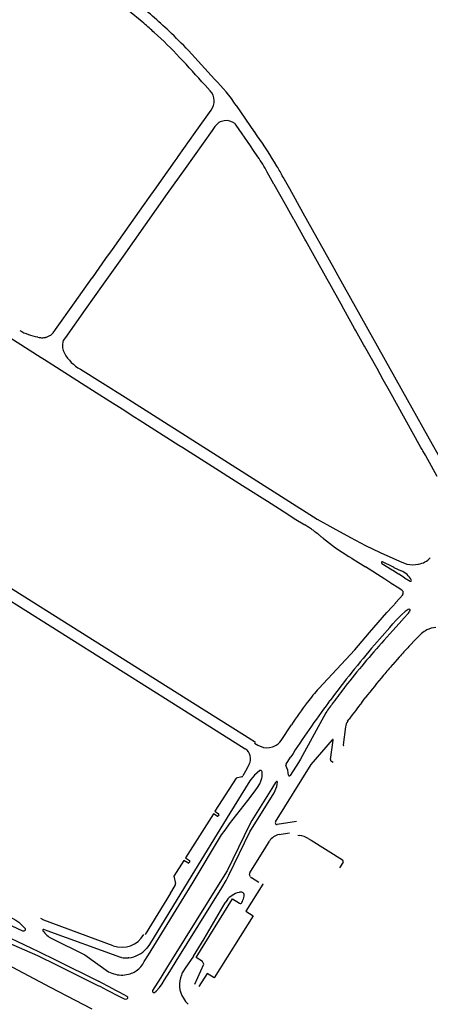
# Model space of a CAD drawing. Extents: x 148869 to 161638, y 453607 to 469810.
# Tile 908 of 1056: x 159118.87 to 159121.2, y 459859.11 to 459864.7. Entities that reach past the tile are written whole.
import ezdxf

# ---------------------------------------------------------------- set-up
doc = ezdxf.new("R2010")
doc.units = 0
doc.layers.add('LKI_V01_KANTRIJWEG', color=252, linetype='CONTINUOUS')

msp = doc.modelspace()

# ---------------------------------------------------------------- linework, layer by layer
at = {"layer": 'LKI_V01_KANTRIJWEG'}
for p, q in [((159119.8228, 459864.5228), (159119.972, 459864.3604)), ((159119.8228, 459864.5228), (159119.972, 459864.3604)), ((159119.9459, 459864.2935), (159119.9178, 459864.3249)), ((159119.9459, 459864.2935), (159119.9178, 459864.3249)), ((159118.9689, 459862.8949), (159118.9671, 459862.8956)), ((159118.9689, 459862.8949), (159118.9671, 459862.8956)), ((159120.9202, 459861.6091), (159120.9785, 459861.5721)), ((159120.9202, 459861.6091), (159120.9785, 459861.5721)), ((159120.9831, 459861.5896), (159120.9252, 459861.6178)), ((159120.9831, 459861.5896), (159120.9252, 459861.6178)), ((159120.9831, 459861.639), (159121.0208, 459861.6223)), ((159120.9831, 459861.639), (159121.0208, 459861.6223)), ((159121.0208, 459861.6223), (159121.0623, 459861.605)), ((159121.0208, 459861.6223), (159121.0623, 459861.605)), ((159121.1246, 459861.6057), (159121.1284, 459861.6047)), ((159121.1246, 459861.6057), (159121.1284, 459861.6047)), ((159120.9374, 459861.5192), (159120.8286, 459861.5891)), ((159120.9374, 459861.5192), (159120.8286, 459861.5891)), ((159120.9831, 459861.5692), (159120.9785, 459861.5721)), ((159120.9831, 459861.5692), (159120.9785, 459861.5721)), ((159120.9896, 459861.5864), (159120.9831, 459861.5896)), ((159120.9896, 459861.5864), (159120.9831, 459861.5896)), ((159120.9896, 459861.5864), (159121.0304, 459861.5669)), ((159120.9896, 459861.5864), (159121.0304, 459861.5669)), ((159121.0078, 459861.4746), (159120.9831, 459861.4902)), ((159121.0078, 459861.4746), (159120.9831, 459861.4902)), ((159121.0501, 459861.5272), (159121.0808, 459861.5083)), ((159121.0501, 459861.5272), (159121.0808, 459861.5083)), ((159118.7931, 459861.4836), (159119.8471, 459860.8195)), ((159118.7931, 459861.4836), (159119.8471, 459860.8195)), ((159121.0339, 459861.4581), (159121.0078, 459861.4746)), ((159121.0339, 459861.4581), (159121.0078, 459861.4746)), ((159118.7615, 459861.4297), (159119.7291, 459860.8195)), ((159118.7615, 459861.4297), (159119.7291, 459860.8195)), ((159120.9831, 459861.3672), (159120.9999, 459861.3859)), ((159120.9831, 459861.3672), (159120.9999, 459861.3859)), ((159120.9654, 459861.2456), (159120.9831, 459861.2654)), ((159120.9654, 459861.2456), (159120.9831, 459861.2654)), ((159120.9831, 459861.2654), (159120.9999, 459861.2843)), ((159120.9831, 459861.2654), (159120.9999, 459861.2843)), ((159121.0188, 459861.2673), (159120.9833, 459861.2279)), ((159121.0188, 459861.2673), (159120.9833, 459861.2279)), ((159120.8787, 459861.1469), (159120.9654, 459861.2456)), ((159120.8787, 459861.1469), (159120.9654, 459861.2456)), ((159120.9831, 459861.2276), (159120.9327, 459861.1718)), ((159120.9831, 459861.2276), (159120.9327, 459861.1718)), ((159121.1152, 459861.1803), (159121.1457, 459861.212)), ((159121.1152, 459861.1803), (159121.1457, 459861.212)), ((159121.0744, 459861.1375), (159121.1152, 459861.1803)), ((159121.0744, 459861.1375), (159121.1152, 459861.1803)), ((159121.0192, 459861.0768), (159120.9831, 459861.0358)), ((159121.0192, 459861.0768), (159120.9831, 459861.0358)), ((159120.982, 459861.0345), (159120.9831, 459861.0358)), ((159120.982, 459861.0345), (159120.9831, 459861.0358)), ((159119.7291, 459860.8195), (159120.1459, 459860.5564)), ((159119.7291, 459860.8195), (159120.1459, 459860.5564)), ((159120.4974, 459860.8195), (159120.4984, 459860.8208)), ((159120.4974, 459860.8195), (159120.4984, 459860.8208)), ((159120.6183, 459860.8195), (159120.6269, 459860.8311)), ((159120.6183, 459860.8195), (159120.6269, 459860.8311)), ((159120.8063, 459860.8195), (159120.827, 459860.8462)), ((159120.8063, 459860.8195), (159120.827, 459860.8462)), ((159120.7262, 459860.7132), (159120.735, 459860.7249)), ((159120.7262, 459860.7132), (159120.735, 459860.7249)), ((159120.349, 459860.6044), (159120.4072, 459860.6916)), ((159120.349, 459860.6044), (159120.4072, 459860.6916)), ((159120.714, 459860.6803), (159120.7019, 459860.5793)), ((159120.714, 459860.6803), (159120.7019, 459860.5793)), ((159120.6291, 459860.4961), (159120.6443, 459860.6057)), ((159120.6291, 459860.4961), (159120.6443, 459860.6057)), ((159120.1984, 459860.5892), (159120.2169, 459860.5776)), ((159120.1984, 459860.5892), (159120.2169, 459860.5776)), ((159120.6446, 459860.4779), (159120.6343, 459860.4848)), ((159120.6446, 459860.4779), (159120.6343, 459860.4848)), ((159119.9952, 459860.1815), (159119.9917, 459860.1755)), ((159119.9952, 459860.1815), (159119.9917, 459860.1755)), ((159120.437, 459860.143), (159120.3273, 459860.1264)), ((159120.437, 459860.143), (159120.3273, 459860.1264)), ((159120.3376, 459860.07), (159120.3973, 459860.0788)), ((159120.3376, 459860.07), (159120.3973, 459860.0788)), ((159120.4442, 459860.0659), (159120.4551, 459860.0643)), ((159120.4442, 459860.0659), (159120.4551, 459860.0643)), ((159120.5023, 459860.0477), (159120.5194, 459860.037)), ((159120.5023, 459860.0477), (159120.5194, 459860.037)), ((159120.5192, 459860.0374), (159120.6972, 459859.9264)), ((159120.5192, 459860.0374), (159120.6972, 459859.9264)), ((159119.8303, 459859.9151), (159119.8271, 459859.9098)), ((159119.8303, 459859.9151), (159119.8271, 459859.9098)), ((159120.7005, 459859.9121), (159120.6802, 459859.8812)), ((159120.7005, 459859.9121), (159120.6802, 459859.8812)), ((159120.2227, 459859.7968), (159120.1807, 459859.8236)), ((159120.2227, 459859.7968), (159120.1807, 459859.8236)), ((159119.7223, 459859.7367), (159119.578, 459859.502)), ((159119.7223, 459859.7367), (159119.578, 459859.502)), ((159120.1158, 459859.7423), (159120.1109, 459859.741)), ((159120.1158, 459859.7423), (159120.1109, 459859.741)), ((159120.1391, 459859.7193), (159120.1395, 459859.7199)), ((159120.1391, 459859.7193), (159120.1395, 459859.7199)), ((159119.9122, 459859.4779), (159120.0321, 459859.6823)), ((159119.9122, 459859.4779), (159120.0321, 459859.6823)), ((159120.0403, 459859.6954), (159120.0321, 459859.6823)), ((159120.0403, 459859.6954), (159120.0321, 459859.6823)), ((159120.1266, 459859.683), (159120.1291, 459859.6885)), ((159120.1266, 459859.683), (159120.1291, 459859.6885)), ((159119.8514, 459859.379), (159119.9122, 459859.4779)), ((159119.8514, 459859.379), (159119.9122, 459859.4779)), ((159119.4857, 459859.3697), (159119.4807, 459859.3693)), ((159119.4857, 459859.3697), (159119.4807, 459859.3693)), ((159119.5386, 459859.3856), (159119.5417, 459859.3873)), ((159119.5386, 459859.3856), (159119.5417, 459859.3873)), ((159119.4923, 459859.279), (159119.5009, 459859.2819)), ((159119.4923, 459859.279), (159119.5009, 459859.2819))]:
    msp.add_line(p, q, dxfattribs=at)
for points in [[(159119.5699, 459864.6772), (159119.4774, 459864.7537), (159119.4288, 459864.7923), (159119.3561, 459864.8497), (159119.2359, 459864.9438), (159119.1152, 459865.0371), (159118.9881, 459865.137)], [(159119.5699, 459864.6772), (159119.4774, 459864.7537), (159119.4288, 459864.7923), (159119.3561, 459864.8497), (159119.2359, 459864.9438), (159119.1152, 459865.0371), (159118.9881, 459865.137)], [(159119.0469, 459862.9096), (159119.0555, 459862.9197), (159119.0689, 459862.9381), (159119.1759, 459863.0886), (159119.2771, 459863.2308), (159119.2784, 459863.2322), (159119.3544, 459863.3414), (159119.3913, 459863.3918), (159119.4863, 459863.5265), (159119.5685, 459863.6428), (159119.6098, 459863.7007), (159119.64, 459863.7433), (159119.67, 459863.7861), (159119.712, 459863.8452), (159119.7484, 459863.8962), (159119.7589, 459863.9109), (159119.7654, 459863.9209), (159119.8616, 459864.0565), (159119.9516, 459864.1834)], [(159119.0469, 459862.9096), (159119.0555, 459862.9197), (159119.0689, 459862.9381), (159119.1759, 459863.0886), (159119.2771, 459863.2308), (159119.2784, 459863.2322), (159119.3544, 459863.3414), (159119.3913, 459863.3918), (159119.4863, 459863.5265), (159119.5685, 459863.6428), (159119.6098, 459863.7007), (159119.64, 459863.7433), (159119.67, 459863.7861), (159119.712, 459863.8452), (159119.7484, 459863.8962), (159119.7589, 459863.9109), (159119.7654, 459863.9209), (159119.8616, 459864.0565), (159119.9516, 459864.1834)], [(159120.2137, 459864.0388), (159120.2098, 459864.0441), (159120.1983, 459864.0623), (159120.1972, 459864.0614), (159120.095, 459864.2094)], [(159120.2137, 459864.0388), (159120.2098, 459864.0441), (159120.1983, 459864.0623), (159120.1972, 459864.0614), (159120.095, 459864.2094)], [(159119.973, 459864.0911), (159119.9572, 459864.0686), (159119.8042, 459863.8522), (159119.7032, 459863.7099), (159119.4518, 459863.3549), (159119.3386, 459863.1951), (159119.2375, 459863.0519), (159119.1246, 459862.8931), (159119.1131, 459862.8753)], [(159119.973, 459864.0911), (159119.9572, 459864.0686), (159119.8042, 459863.8522), (159119.7032, 459863.7099), (159119.4518, 459863.3549), (159119.3386, 459863.1951), (159119.2375, 459863.0519), (159119.1246, 459862.8931), (159119.1131, 459862.8753)], [(159120.2167, 459863.9194), (159120.1931, 459863.9543), (159120.1751, 459863.9811), (159120.0948, 459864.0984), (159120.0884, 459864.1062), (159120.0866, 459864.1076)], [(159120.2167, 459863.9194), (159120.1931, 459863.9543), (159120.1751, 459863.9811), (159120.0948, 459864.0984), (159120.0884, 459864.1062), (159120.0866, 459864.1076)], [(159121.2355, 459862.1031), (159121.1699, 459862.2202), (159121.1677, 459862.2239), (159121.1538, 459862.2482), (159121.1493, 459862.2566), (159121.1458, 459862.2628), (159121.1429, 459862.2677), (159120.9638, 459862.5893), (159120.9287, 459862.6526), (159120.8939, 459862.7159), (159120.8229, 459862.8427), (159120.8191, 459862.8492), (159120.7717, 459862.9345), (159120.7663, 459862.9441), (159120.7049, 459863.0543), (159120.6891, 459863.0827), (159120.6257, 459863.1964), (159120.611, 459863.2231), (159120.5456, 459863.3399), (159120.4886, 459863.4416), (159120.4836, 459863.4505), (159120.4224, 459863.5599), (159120.4209, 459863.5618), (159120.3734, 459863.6474), (159120.3094, 459863.7623), (159120.3081, 459863.7643), (159120.2702, 459863.8322)], [(159121.2355, 459862.1031), (159121.1699, 459862.2202), (159121.1677, 459862.2239), (159121.1538, 459862.2482), (159121.1493, 459862.2566), (159121.1458, 459862.2628), (159121.1429, 459862.2677), (159120.9638, 459862.5893), (159120.9287, 459862.6526), (159120.8939, 459862.7159), (159120.8229, 459862.8427), (159120.8191, 459862.8492), (159120.7717, 459862.9345), (159120.7663, 459862.9441), (159120.7049, 459863.0543), (159120.6891, 459863.0827), (159120.6257, 459863.1964), (159120.611, 459863.2231), (159120.5456, 459863.3399), (159120.4886, 459863.4416), (159120.4836, 459863.4505), (159120.4224, 459863.5599), (159120.4209, 459863.5618), (159120.3734, 459863.6474), (159120.3094, 459863.7623), (159120.3081, 459863.7643), (159120.2702, 459863.8322)], [(159121.3868, 459861.9643), (159121.3696, 459861.9955), (159121.3487, 459862.0325), (159121.2741, 459862.1665), (159121.2079, 459862.2844), (159121.0662, 459862.5379), (159120.6736, 459863.2429), (159120.6499, 459863.2847), (159120.4747, 459863.5992), (159120.3982, 459863.7361), (159120.3605, 459863.804)], [(159121.3868, 459861.9643), (159121.3696, 459861.9955), (159121.3487, 459862.0325), (159121.2741, 459862.1665), (159121.2079, 459862.2844), (159121.0662, 459862.5379), (159120.6736, 459863.2429), (159120.6499, 459863.2847), (159120.4747, 459863.5992), (159120.3982, 459863.7361), (159120.3605, 459863.804)], [(159118.7135, 459862.9535), (159118.9869, 459862.7794), (159119.006, 459862.7672), (159119.2376, 459862.6197), (159119.2996, 459862.5803), (159119.3777, 459862.5305), (159119.4467, 459862.4866), (159119.5191, 459862.4405), (159119.5435, 459862.425), (159119.7681, 459862.2819), (159119.7915, 459862.2671), (159119.9369, 459862.175), (159120.1309, 459862.052), (159120.1454, 459862.0428), (159120.2718, 459861.9627), (159120.3864, 459861.889), (159120.4235, 459861.8652), (159120.4841, 459861.8277)], [(159118.7135, 459862.9535), (159118.9869, 459862.7794), (159119.006, 459862.7672), (159119.2376, 459862.6197), (159119.2996, 459862.5803), (159119.3777, 459862.5305), (159119.4467, 459862.4866), (159119.5191, 459862.4405), (159119.5435, 459862.425), (159119.7681, 459862.2819), (159119.7915, 459862.2671), (159119.9369, 459862.175), (159120.1309, 459862.052), (159120.1454, 459862.0428), (159120.2718, 459861.9627), (159120.3864, 459861.889), (159120.4235, 459861.8652), (159120.4841, 459861.8277)], [(159119.2104, 459862.7129), (159119.4639, 459862.5527), (159120.5534, 459861.8612), (159120.6433, 459861.8106), (159120.7423, 459861.757), (159120.8277, 459861.7117), (159120.9112, 459861.671), (159120.9831, 459861.639)], [(159119.2104, 459862.7129), (159119.4639, 459862.5527), (159120.5534, 459861.8612), (159120.6433, 459861.8106), (159120.7423, 459861.757), (159120.8277, 459861.7117), (159120.9112, 459861.671), (159120.9831, 459861.639)], [(159120.5889, 459861.7506), (159120.6587, 459861.6985), (159120.7341, 459861.6492), (159120.7508, 459861.6383), (159120.7584, 459861.6335), (159120.8286, 459861.5892)], [(159120.5889, 459861.7506), (159120.6587, 459861.6985), (159120.7341, 459861.6492), (159120.7508, 459861.6383), (159120.7584, 459861.6335), (159120.8286, 459861.5892)], [(159121.0501, 459861.5272), (159121.017, 459861.5479), (159121.0159, 459861.5486), (159120.9831, 459861.5692)], [(159121.0501, 459861.5272), (159121.017, 459861.5479), (159121.0159, 459861.5486), (159120.9831, 459861.5692)], [(159120.9831, 459861.4902), (159120.9746, 459861.4956), (159120.9725, 459861.4969), (159120.9374, 459861.5192)], [(159120.9831, 459861.4902), (159120.9746, 459861.4956), (159120.9725, 459861.4969), (159120.9374, 459861.5192)], [(159120.9999, 459861.3859), (159121.0009, 459861.387), (159121.039, 459861.4301)], [(159120.9999, 459861.3859), (159121.0009, 459861.387), (159121.039, 459861.4301)], [(159120.9999, 459861.3859), (159121.0009, 459861.387), (159121.0064, 459861.3932)], [(159120.9999, 459861.3859), (159121.0009, 459861.387), (159121.0064, 459861.3932)], [(159120.5624, 459860.8993), (159120.7668, 459861.1182), (159120.8513, 459861.2176), (159120.9499, 459861.3298)], [(159120.5624, 459860.8993), (159120.7668, 459861.1182), (159120.8513, 459861.2176), (159120.9499, 459861.3298)], [(159120.9499, 459861.3298), (159120.9794, 459861.363), (159120.9796, 459861.3633), (159120.9831, 459861.3672)], [(159120.9499, 459861.3298), (159120.9794, 459861.363), (159120.9796, 459861.3633), (159120.9831, 459861.3672)], [(159121.0538, 459861.3368), (159121.0319, 459861.3171), (159121.0302, 459861.3155), (159120.9999, 459861.2843)], [(159121.0538, 459861.3368), (159121.0319, 459861.3171), (159121.0302, 459861.3155), (159120.9999, 459861.2843)], [(159121.0188, 459861.2673), (159121.0475, 459861.3), (159121.0483, 459861.301), (159121.0681, 459861.3234)], [(159121.0188, 459861.2673), (159121.0475, 459861.3), (159121.0483, 459861.301), (159121.0681, 459861.3234)], [(159119.8471, 459860.8195), (159120.142, 459860.6335), (159120.2045, 459860.5938)], [(159119.8471, 459860.8195), (159120.142, 459860.6335), (159120.2045, 459860.5938)], [(159120.6026, 459860.7614), (159120.46, 459860.497), (159120.4485, 459860.479), (159120.4003, 459860.4039)], [(159120.6026, 459860.7614), (159120.46, 459860.497), (159120.4485, 459860.479), (159120.4003, 459860.4039)], [(159120.3179, 459860.1423), (159120.5193, 459860.4673), (159120.6401, 459860.6082)], [(159120.3179, 459860.1423), (159120.5193, 459860.4673), (159120.6401, 459860.6082)], [(159120.2169, 459860.5776), (159120.2493, 459860.564), (159120.2681, 459860.5621), (159120.2834, 459860.5634), (159120.3008, 459860.5669), (159120.3056, 459860.5693), (159120.3093, 459860.5711)], [(159120.2169, 459860.5776), (159120.2493, 459860.564), (159120.2681, 459860.5621), (159120.2834, 459860.5634), (159120.3008, 459860.5669), (159120.3056, 459860.5693), (159120.3093, 459860.5711)], [(159120.377, 459860.4694), (159120.4025, 459860.5085), (159120.4037, 459860.5104)], [(159120.377, 459860.4694), (159120.4025, 459860.5085), (159120.4037, 459860.5104)], [(159119.8438, 459859.7889), (159120.0114, 459860.0672), (159120.0313, 459860.095), (159120.057, 459860.1295), (159120.1596, 459860.2618), (159120.1961, 459860.3101), (159120.2159, 459860.3374), (159120.2286, 459860.358), (159120.2347, 459860.3728), (159120.2399, 459860.3896), (159120.2414, 459860.3974), (159120.2422, 459860.4107), (159120.2422, 459860.426), (159120.2404, 459860.4296), (159120.2365, 459860.4331), (159120.2306, 459860.4336), (159120.2274, 459860.433), (159120.1983, 459860.4058), (159120.1878, 459860.3952), (159120.1788, 459860.3844), (159120.1717, 459860.3744), (159120.0573, 459860.1912), (159119.8224, 459859.8039)], [(159119.8438, 459859.7889), (159120.0114, 459860.0672), (159120.0313, 459860.095), (159120.057, 459860.1295), (159120.1596, 459860.2618), (159120.1961, 459860.3101), (159120.2159, 459860.3374), (159120.2286, 459860.358), (159120.2347, 459860.3728), (159120.2399, 459860.3896), (159120.2414, 459860.3974), (159120.2422, 459860.4107), (159120.2422, 459860.426), (159120.2404, 459860.4296), (159120.2365, 459860.4331), (159120.2306, 459860.4336), (159120.2274, 459860.433), (159120.1983, 459860.4058), (159120.1878, 459860.3952), (159120.1788, 459860.3844), (159120.1717, 459860.3744), (159120.0573, 459860.1912), (159119.8224, 459859.8039)], [(159120.1673, 459860.4687), (159120.1622, 459860.4577), (159120.1474, 459860.4291), (159120.1326, 459860.4032)], [(159120.1673, 459860.4687), (159120.1622, 459860.4577), (159120.1474, 459860.4291), (159120.1326, 459860.4032)], [(159119.7544, 459859.3511), (159120.0134, 459859.7671), (159120.0372, 459859.8087), (159120.0515, 459859.839), (159120.1723, 459860.0843), (159120.3102, 459860.306), (159120.3158, 459860.3189), (159120.3199, 459860.3289), (159120.3245, 459860.3424), (159120.3267, 459860.3548), (159120.3282, 459860.3666), (159120.3262, 459860.3699), (159120.3235, 459860.3701), (159120.3206, 459860.3691), (159120.3178, 459860.3659), (159120.2962, 459860.3311), (159120.1833, 459860.1489), (159120.1716, 459860.1276), (159120.0428, 459859.8637), (159120.0004, 459859.7971), (159119.733, 459859.3647), (159119.7052, 459859.32)], [(159119.7544, 459859.3511), (159120.0134, 459859.7671), (159120.0372, 459859.8087), (159120.0515, 459859.839), (159120.1723, 459860.0843), (159120.3102, 459860.306), (159120.3158, 459860.3189), (159120.3199, 459860.3289), (159120.3245, 459860.3424), (159120.3267, 459860.3548), (159120.3282, 459860.3666), (159120.3262, 459860.3699), (159120.3235, 459860.3701), (159120.3206, 459860.3691), (159120.3178, 459860.3659), (159120.2962, 459860.3311), (159120.1833, 459860.1489), (159120.1716, 459860.1276), (159120.0428, 459859.8637), (159120.0004, 459859.7971), (159119.733, 459859.3647), (159119.7052, 459859.32)], [(159120.1257, 459860.3979), (159120.0934, 459860.3903), (159119.9739, 459860.2012), (159119.9941, 459860.1879)], [(159120.1257, 459860.3979), (159120.0934, 459860.3903), (159119.9739, 459860.2012), (159119.9941, 459860.1879)], [(159118.8091, 459859.6029), (159118.8433, 459859.5835), (159118.8602, 459859.5713), (159118.8932, 459859.5398), (159118.8957, 459859.5351), (159118.8967, 459859.5309), (159118.8962, 459859.5268), (159118.8925, 459859.523), (159118.8887, 459859.5212), (159118.8838, 459859.5213), (159118.8236, 459859.5495), (159118.7254, 459859.5937), (159118.605, 459859.647), (159118.4759, 459859.7008), (159118.3331, 459859.7587), (159118.1084, 459859.8453), (159118.0171, 459859.8796), (159117.7687, 459859.9677), (159117.5721, 459860.0346), (159117.3993, 459860.0926), (159117.207, 459860.1522), (159117.0268, 459860.2043)], [(159118.8091, 459859.6029), (159118.8433, 459859.5835), (159118.8602, 459859.5713), (159118.8932, 459859.5398), (159118.8957, 459859.5351), (159118.8967, 459859.5309), (159118.8962, 459859.5268), (159118.8925, 459859.523), (159118.8887, 459859.5212), (159118.8838, 459859.5213), (159118.8236, 459859.5495), (159118.7254, 459859.5937), (159118.605, 459859.647), (159118.4759, 459859.7008), (159118.3331, 459859.7587), (159118.1084, 459859.8453), (159118.0171, 459859.8796), (159117.7687, 459859.9677), (159117.5721, 459860.0346), (159117.3993, 459860.0926), (159117.207, 459860.1522), (159117.0268, 459860.2043)], [(159116.8777, 459860.1497), (159116.9994, 459860.1204), (159117.2743, 459860.0417), (159117.5148, 459859.9653), (159117.7126, 459859.896), (159117.8029, 459859.8635), (159117.8903, 459859.8299), (159118.0846, 459859.751), (159118.1786, 459859.7101), (159118.3016, 459859.6546), (159118.3456, 459859.6369), (159118.6348, 459859.5251), (159118.7058, 459859.4965), (159118.7895, 459859.4609), (159118.9657, 459859.3816), (159119.0774, 459859.3282), (159119.3096, 459859.2125)], [(159116.8777, 459860.1497), (159116.9994, 459860.1204), (159117.2743, 459860.0417), (159117.5148, 459859.9653), (159117.7126, 459859.896), (159117.8029, 459859.8635), (159117.8903, 459859.8299), (159118.0846, 459859.751), (159118.1786, 459859.7101), (159118.3016, 459859.6546), (159118.3456, 459859.6369), (159118.6348, 459859.5251), (159118.7058, 459859.4965), (159118.7895, 459859.4609), (159118.9657, 459859.3816), (159119.0774, 459859.3282), (159119.3096, 459859.2125)], [(159116.8828, 459860.173), (159117.0822, 459860.1199), (159117.2755, 459860.0611), (159117.4668, 459860), (159117.7189, 459859.9154), (159118.1239, 459859.7691), (159118.2361, 459859.7263), (159118.3627, 459859.6762), (159118.5176, 459859.6119), (159118.6704, 459859.5453), (159118.8126, 459859.4808), (159118.9728, 459859.4049), (159119.0725, 459859.356), (159119.3132, 459859.2366)], [(159116.8828, 459860.173), (159117.0822, 459860.1199), (159117.2755, 459860.0611), (159117.4668, 459860), (159117.7189, 459859.9154), (159118.1239, 459859.7691), (159118.2361, 459859.7263), (159118.3627, 459859.6762), (159118.5176, 459859.6119), (159118.6704, 459859.5453), (159118.8126, 459859.4808), (159118.9728, 459859.4049), (159119.0725, 459859.356), (159119.3132, 459859.2366)], [(159119.9855, 459860.1739), (159119.9649, 459860.187), (159119.8064, 459859.9365), (159119.8292, 459859.9223)], [(159119.9855, 459860.1739), (159119.9649, 459860.187), (159119.8064, 459859.9365), (159119.8292, 459859.9223)], [(159120.1711, 459859.8519), (159120.1777, 459859.862), (159120.256, 459859.9879), (159120.2827, 459860.0313)], [(159120.1711, 459859.8519), (159120.1777, 459859.862), (159120.256, 459859.9879), (159120.2827, 459860.0313)], [(159119.8205, 459859.9081), (159119.7975, 459859.9226), (159119.7407, 459859.8328), (159119.7505, 459859.7913)], [(159119.8205, 459859.9081), (159119.7975, 459859.9226), (159119.7407, 459859.8328), (159119.7505, 459859.7913)], [(159119.2766, 459859.0783), (159119.0404, 459859.2015), (159118.732, 459859.3631), (159118.6782, 459859.3918), (159118.4688, 459859.4991), (159118.3996, 459859.5335), (159118.2294, 459859.614), (159118.1766, 459859.6378), (159118.0773, 459859.6815), (159118.0222, 459859.7048), (159117.8902, 459859.7586), (159117.7475, 459859.8133), (159117.598, 459859.8671), (159117.5186, 459859.894)], [(159119.2766, 459859.0783), (159119.0404, 459859.2015), (159118.732, 459859.3631), (159118.6782, 459859.3918), (159118.4688, 459859.4991), (159118.3996, 459859.5335), (159118.2294, 459859.614), (159118.1766, 459859.6378), (159118.0773, 459859.6815), (159118.0222, 459859.7048), (159117.8902, 459859.7586), (159117.7475, 459859.8133), (159117.598, 459859.8671), (159117.5186, 459859.894)], [(159120.1754, 459859.8291), (159120.172, 459859.8362), (159120.17, 459859.8436)], [(159120.1754, 459859.8291), (159120.172, 459859.8362), (159120.17, 459859.8436)], [(159119.5728, 459859.3481), (159119.5964, 459859.3866), (159119.8438, 459859.7889)], [(159119.5728, 459859.3481), (159119.5964, 459859.3866), (159119.8438, 459859.7889)], [(159119.8224, 459859.8039), (159119.6021, 459859.4448), (159119.5866, 459859.4242), (159119.5834, 459859.4202)], [(159119.8224, 459859.8039), (159119.6021, 459859.4448), (159119.5866, 459859.4242), (159119.5834, 459859.4202)], [(159119.7223, 459859.7367), (159119.7295, 459859.7485), (159119.7493, 459859.7839)], [(159119.7223, 459859.7367), (159119.7295, 459859.7485), (159119.7493, 459859.7839)], [(159120.2469, 459859.7901), (159120.2458, 459859.7884), (159120.1498, 459859.6336), (159120.1907, 459859.6083), (159119.9698, 459859.2551), (159119.9286, 459859.2801), (159119.8817, 459859.2054)], [(159120.2469, 459859.7901), (159120.2458, 459859.7884), (159120.1498, 459859.6336), (159120.1907, 459859.6083), (159119.9698, 459859.2551), (159119.9286, 459859.2801), (159119.8817, 459859.2054)], [(159119.8598, 459859.2189), (159119.8772, 459859.2569), (159119.9103, 459859.3329), (159119.9026, 459859.3482), (159119.8669, 459859.3706), (159120.0736, 459859.704), (159120.1136, 459859.679)], [(159119.8598, 459859.2189), (159119.8772, 459859.2569), (159119.9103, 459859.3329), (159119.9026, 459859.3482), (159119.8669, 459859.3706), (159120.0736, 459859.704), (159120.1136, 459859.679)], [(159119.3963, 459859.4374), (159119.0032, 459859.5833), (159118.9852, 459859.5922)], [(159119.3963, 459859.4374), (159119.0032, 459859.5833), (159118.9852, 459859.5922)], [(159119.4424, 459859.3709), (159119.4398, 459859.3714), (159119.0206, 459859.5232), (159119.0032, 459859.53)], [(159119.4424, 459859.3709), (159119.4398, 459859.3714), (159119.0206, 459859.5232), (159119.0032, 459859.53)], [(159119.0475, 459859.4787), (159119.2354, 459859.386), (159119.3701, 459859.2905)], [(159119.0475, 459859.4787), (159119.2354, 459859.386), (159119.3701, 459859.2905)], [(159119.8514, 459859.379), (159119.8047, 459859.3101), (159119.7951, 459859.2945)], [(159119.8514, 459859.379), (159119.8047, 459859.3101), (159119.7951, 459859.2945)], [(159119.7052, 459859.32), (159119.6664, 459859.2569), (159119.6199, 459859.1827), (159119.6196, 459859.1777), (159119.6212, 459859.1747), (159119.6233, 459859.1727), (159119.6261, 459859.172), (159119.6283, 459859.1721), (159119.631, 459859.1731), (159119.6404, 459859.1807), (159119.6588, 459859.1999), (159119.6737, 459859.2206), (159119.688, 459859.2435), (159119.7013, 459859.2652), (159119.7051, 459859.2714), (159119.7265, 459859.3061), (159119.7544, 459859.3511)], [(159119.7052, 459859.32), (159119.6664, 459859.2569), (159119.6199, 459859.1827), (159119.6196, 459859.1777), (159119.6212, 459859.1747), (159119.6233, 459859.1727), (159119.6261, 459859.172), (159119.6283, 459859.1721), (159119.631, 459859.1731), (159119.6404, 459859.1807), (159119.6588, 459859.1999), (159119.6737, 459859.2206), (159119.688, 459859.2435), (159119.7013, 459859.2652), (159119.7051, 459859.2714), (159119.7265, 459859.3061), (159119.7544, 459859.3511)], [(159119.3096, 459859.2125), (159119.3195, 459859.2074), (159119.3622, 459859.1854), (159119.425, 459859.1529), (159119.4586, 459859.137)], [(159119.3096, 459859.2125), (159119.3195, 459859.2074), (159119.3622, 459859.1854), (159119.425, 459859.1529), (159119.4586, 459859.137)], [(159119.4752, 459859.1496), (159119.4343, 459859.1716), (159119.4112, 459859.184), (159119.3725, 459859.2048), (159119.3305, 459859.2274), (159119.3132, 459859.2366)], [(159119.4752, 459859.1496), (159119.4343, 459859.1716), (159119.4112, 459859.184), (159119.3725, 459859.2048), (159119.3305, 459859.2274), (159119.3132, 459859.2366)]]:
    msp.add_lwpolyline(points, dxfattribs=at)
for centre, radius, start, end in [((159116.9688, 459861.7084), 4.0103, 46.8041, 50.4567), ((159116.9688, 459861.7084), 4.0103, 46.8041, 50.4567), ((159117.8397, 459862.6899), 2.635, 47.2226, 48.9548), ((159117.8397, 459862.6899), 2.635, 47.2226, 48.9548), ((159118.2366, 459863.0582), 2.0955, 42.8607, 48.3505), ((159118.2366, 459863.0582), 2.0955, 42.8607, 48.3505), ((159117.5458, 459862.3601), 3.1404, 43.5242, 46.3392), ((159117.5458, 459862.3601), 3.1404, 43.5242, 46.3392), ((159114.6481, 459859.6505), 7.0441, 41.57397, 43.32354), ((159114.6481, 459859.6505), 7.0441, 41.57397, 43.32354), ((159119.1508, 459863.5657), 1.1427, 34.2854, 44.0641), ((159119.1508, 459863.5657), 1.1427, 34.2854, 44.0641), ((159119.8878, 459864.2353), 0.0822, 320.8273, 45.0278), ((159119.8878, 459864.2353), 0.0822, 320.8273, 45.0278), ((159120.0376, 459864.0455), 0.0791, 51.779, 144.8017), ((159120.0376, 459864.0455), 0.0791, 51.779, 144.8017), ((159117.9772, 459862.4784), 2.7271, 30.5692, 34.9029), ((159117.9772, 459862.4784), 2.7271, 30.5692, 34.9029), ((159119.5021, 459863.4213), 0.8711, 28.1459, 34.8753), ((159119.5021, 459863.4213), 0.8711, 28.1459, 34.8753), ((159110.2732, 459858.0537), 11.6111, 29.68563, 30.035), ((159110.2732, 459858.0537), 11.6111, 29.68563, 30.035), ((159119.0207, 459863.2019), 0.311, 240.0736, 260.0771), ((159119.0207, 459863.2019), 0.311, 240.0736, 260.0771), ((159118.9932, 459862.9787), 0.0873, 253.7968, 263.2392), ((159118.9932, 459862.9787), 0.0873, 253.7968, 263.2392), ((159118.9937, 459862.9821), 0.0907, 263.1832, 272.2738), ((159118.9937, 459862.9821), 0.0907, 263.1832, 272.2738), ((159118.9939, 459862.9686), 0.0772, 272.5186, 281.5918), ((159118.9939, 459862.9686), 0.0772, 272.5186, 281.5918), ((159118.9946, 459862.9674), 0.0759, 281.305, 284.6056), ((159118.9946, 459862.9674), 0.0759, 281.305, 284.6056), ((159118.9931, 459862.9749), 0.0835, 284.2677, 290.4175), ((159118.9931, 459862.9749), 0.0835, 284.2677, 290.4175), ((159118.9867, 459862.9943), 0.104, 290.003, 298.7107), ((159118.9867, 459862.9943), 0.104, 290.003, 298.7107), ((159119.009, 459862.9586), 0.0619, 296.454, 307.7068), ((159119.009, 459862.9586), 0.0619, 296.454, 307.7068), ((159119.1868, 459862.8466), 0.0791, 158.7013, 189.5797), ((159119.1868, 459862.8466), 0.0791, 158.7013, 189.5797), ((159119.1883, 459862.8451), 0.0804, 188.3664, 210.3916), ((159119.1883, 459862.8451), 0.0804, 188.3664, 210.3916), ((159119.1543, 459862.822), 0.0395, 206.5785, 209.0023), ((159119.1543, 459862.822), 0.0395, 206.5785, 209.0023), ((159119.3109, 459862.9048), 0.2166, 208.0801, 242.3577), ((159119.3109, 459862.9048), 0.2166, 208.0801, 242.3577), ((159120.2047, 459861.3531), 0.5508, 56.9422, 59.4759), ((159120.2047, 459861.3531), 0.5508, 56.9422, 59.4759), ((159120.203, 459861.3462), 0.5575, 54.6339, 57.1768), ((159120.203, 459861.3462), 0.5575, 54.6339, 57.1768), ((159120.3773, 459861.5907), 0.2572, 52.281, 54.7769), ((159120.3773, 459861.5907), 0.2572, 52.281, 54.7769), ((159119.2668, 459860.1498), 2.0764, 51.5175, 52.3667), ((159119.2668, 459860.1498), 2.0764, 51.5175, 52.3667), ((159119.936, 459860.988), 1.0039, 50.5376, 51.6444), ((159119.936, 459860.988), 1.0039, 50.5376, 51.6444), ((159119.7525, 459860.7612), 1.2955, 49.8939, 50.6495), ((159119.7525, 459860.7612), 1.2955, 49.8939, 50.6495), ((159120.5284, 459861.6804), 0.0927, 49.2633, 50.6761), ((159120.5284, 459861.6804), 0.0927, 49.2633, 50.6761), ((159120.923, 459861.6133), 0.00506, 63.7388, 236.2223), ((159120.923, 459861.6133), 0.00506, 63.7388, 236.2223), ((159121.096, 459861.7809), 0.1791, 259.1522, 280.4144), ((159121.096, 459861.7809), 0.1791, 259.1522, 280.4144), ((159121.1058, 459861.7258), 0.1232, 280.6038, 316.9066), ((159121.1058, 459861.7258), 0.1232, 280.6038, 316.9066), ((159120.9768, 459861.4434), 0.1346, 49.442, 66.5715), ((159120.9768, 459861.4434), 0.1346, 49.442, 66.5715), ((159120.9504, 459861.4337), 0.1598, 30.746, 44.5134), ((159120.9504, 459861.4337), 0.1598, 30.746, 44.5134), ((159121.0833, 459861.5127), 0.00513, 240.6966, 30.6939), ((159121.0833, 459861.5127), 0.00513, 240.6966, 30.6939), ((159121.0228, 459861.4416), 0.0198, 324.5825, 56.2256), ((159121.0228, 459861.4416), 0.0198, 324.5825, 56.2256), ((159121.0905, 459861.2958), 0.055, 105.3747, 131.8788), ((159121.0905, 459861.2958), 0.055, 105.3747, 131.8788), ((159121.0215, 459861.3696), 0.0656, 315.1638, 334.2746), ((159121.0215, 459861.3696), 0.0656, 315.1638, 334.2746), ((159121.0765, 459861.3439), 0.005, 326.2337, 96.2359), ((159121.0765, 459861.3439), 0.005, 326.2337, 96.2359), ((159121.235, 459861.1054), 0.139, 115.2253, 129.9829), ((159121.235, 459861.1054), 0.139, 115.2253, 129.9829), ((159121.2416, 459861.1003), 0.1465, 95.9426, 116.6795), ((159121.2416, 459861.1003), 0.1465, 95.9426, 116.6795), ((159124.0331, 459858.3536), 4.1898, 137.7286, 142.408), ((159124.0331, 459858.3536), 4.1898, 137.7286, 142.408), ((159125.6815, 459857.0582), 6.3074, 139.59165, 143.2611), ((159125.6815, 459857.0582), 6.3074, 139.59165, 143.2611), ((159122.6317, 459859.666), 2.1425, 136.6244, 138.8188), ((159122.6317, 459859.666), 2.1425, 136.6244, 138.8188), ((159123.6745, 459858.6988), 3.5644, 139.0587, 140.3308), ((159123.6745, 459858.6988), 3.5644, 139.0587, 140.3308), ((159123.7408, 459858.5894), 3.6856, 139.6788, 142.2401), ((159123.7408, 459858.5894), 3.6856, 139.6788, 142.2401), ((159121.9374, 459859.7128), 1.8161, 139.2095, 142.4081), ((159121.9374, 459859.7128), 1.8161, 139.2095, 142.4081), ((159123.9829, 459858.3527), 4.1507, 141.9757, 143.5365), ((159123.9829, 459858.3527), 4.1507, 141.9757, 143.5365), ((159125.6973, 459857.0651), 6.316, 143.52808, 146.94217), ((159125.6973, 459857.0651), 6.316, 143.52808, 146.94217), ((159121.9695, 459859.6862), 1.8578, 142.4095, 147.2363), ((159121.9695, 459859.6862), 1.8578, 142.4095, 147.2363), ((159123.7241, 459858.5375), 3.8327, 143.4591, 144.532), ((159123.7241, 459858.5375), 3.8327, 143.4591, 144.532), ((159124.7732, 459857.7546), 5.0129, 142.3099, 143.664), ((159124.7732, 459857.7546), 5.0129, 142.3099, 143.664), ((159120.7804, 459860.674), 0.0666, 142.9641, 174.6328), ((159120.7804, 459860.674), 0.0666, 142.9641, 174.6328), ((159120.2738, 459860.6536), 0.0899, 293.2493, 326.8254), ((159120.2738, 459860.6536), 0.0899, 293.2493, 326.8254), ((159120.6418, 459860.607), 0.00207, 102.399, 145.81), ((159120.6418, 459860.607), 0.00207, 102.399, 145.81), ((159120.6419, 459860.6069), 0.00222, 64.2662, 104.4619), ((159120.6419, 459860.6069), 0.00222, 64.2662, 104.4619), ((159120.6418, 459860.6066), 0.00258, 22.8026, 65.0191), ((159120.6418, 459860.6066), 0.00258, 22.8026, 65.0191), ((159120.642, 459860.6065), 0.00247, 342.2915, 26.3637), ((159120.642, 459860.6065), 0.00247, 342.2915, 26.3637), ((159120.1113, 459860.5015), 0.0649, 329.6385, 57.7875), ((159120.1113, 459860.5015), 0.0649, 329.6385, 57.7875), ((159120.7048, 459860.5784), 0.00306, 161.4001, 189.2662), ((159120.7048, 459860.5784), 0.00306, 161.4001, 189.2662), ((159120.7048, 459860.5783), 0.00302, 188.1144, 216.7711), ((159120.7048, 459860.5783), 0.00302, 188.1144, 216.7711), ((159120.7052, 459860.5787), 0.00362, 217.4018, 243.8733), ((159120.7052, 459860.5787), 0.00362, 217.4018, 243.8733), ((159120.7052, 459860.5786), 0.00351, 244.1472, 271.3232), ((159120.7052, 459860.5786), 0.00351, 244.1472, 271.3232), ((159120.6408, 459860.4946), 0.0118, 173.1147, 236.3388), ((159120.6408, 459860.4946), 0.0118, 173.1147, 236.3388), ((159120.3861, 459860.4634), 0.011, 146.8712, 189.5218), ((159120.3861, 459860.4634), 0.011, 146.8712, 189.5218), ((159120.2765, 459860.4034), 0.1147, 1.3656, 30.4816), ((159120.2765, 459860.4034), 0.1147, 1.3656, 30.4816), ((159120.1229, 459860.4087), 0.0112, 284.4997, 330.262), ((159120.1229, 459860.4087), 0.0112, 284.4997, 330.262), ((159120.3962, 459860.4069), 0.00508, 187.9166, 324.0993), ((159120.3962, 459860.4069), 0.00508, 187.9166, 324.0993), ((159119.9878, 459860.1777), 0.00447, 238.3495, 329.723), ((159119.9878, 459860.1777), 0.00447, 238.3495, 329.723), ((159119.9916, 459860.1841), 0.00448, 323.4954, 56.6735), ((159119.9916, 459860.1841), 0.00448, 323.4954, 56.6735), ((159120.3268, 459860.1361), 0.0108, 145.0929, 180.3033), ((159120.3268, 459860.1361), 0.0108, 145.0929, 180.3033), ((159120.3268, 459860.1361), 0.0108, 180.0648, 215.3112), ((159120.3268, 459860.1361), 0.0108, 180.0648, 215.3112), ((159120.325, 459860.1347), 0.00854, 214.8698, 250.514), ((159120.325, 459860.1347), 0.00854, 214.8698, 250.514), ((159120.3251, 459860.1346), 0.00852, 249.7267, 285.4467), ((159120.3251, 459860.1346), 0.00852, 249.7267, 285.4467), ((159120.3556, 459859.9863), 0.0856, 102.1448, 148.3314), ((159120.3556, 459859.9863), 0.0856, 102.1448, 148.3314), ((159120.4363, 459859.9353), 0.1303, 59.5651, 81.6959), ((159120.4363, 459859.9353), 0.1303, 59.5651, 81.6959), ((159119.8267, 459859.9182), 0.00477, 320.1157, 58.2344), ((159119.8267, 459859.9182), 0.00477, 320.1157, 58.2344), ((159120.6917, 459859.9176), 0.0103, 327.7346, 58.1724), ((159120.6917, 459859.9176), 0.0103, 327.7346, 58.1724), ((159119.8229, 459859.9123), 0.00484, 240.0938, 329.084), ((159119.8229, 459859.9123), 0.00484, 240.0938, 329.084), ((159120.1807, 459859.8465), 0.011, 150.2223, 195.242), ((159120.1807, 459859.8465), 0.011, 150.2223, 195.242), ((159120.1895, 459859.8373), 0.0163, 210.1974, 237.3694), ((159120.1895, 459859.8373), 0.0163, 210.1974, 237.3694), ((159119.7412, 459859.789), 0.00958, 327.6637, 13.7634), ((159119.7412, 459859.789), 0.00958, 327.6637, 13.7634), ((159120.1442, 459859.6121), 0.1332, 104.4696, 141.2426), ((159120.1442, 459859.6121), 0.1332, 104.4696, 141.2426), ((159120.1206, 459859.7236), 0.0193, 348.6714, 104.5763), ((159120.1206, 459859.7236), 0.0193, 348.6714, 104.5763), ((159119.999, 459859.7478), 0.1429, 335.5192, 348.518), ((159119.999, 459859.7478), 0.1429, 335.5192, 348.518), ((159120.1183, 459859.6866), 0.00896, 238.1055, 336.3301), ((159120.1183, 459859.6866), 0.00896, 238.1055, 336.3301), ((159119.0007, 459859.526), 0.00475, 81.3464, 225.5234), ((159119.0007, 459859.526), 0.00475, 81.3464, 225.5234), ((159119.1108, 459859.6017), 0.1383, 214.8725, 242.7864), ((159119.1108, 459859.6017), 0.1383, 214.8725, 242.7864), ((159119.0014, 459859.528), 0.0027, 47.7824, 91.373), ((159119.0014, 459859.528), 0.0027, 47.7824, 91.373), ((159119.4447, 459859.5732), 0.1442, 250.389, 330.1792), ((159119.4447, 459859.5732), 0.1442, 250.389, 330.1792), ((159119.4706, 459859.5204), 0.1509, 298.0902, 318.3672), ((159119.4706, 459859.5204), 0.1509, 298.0902, 318.3672), ((159119.4676, 459859.5139), 0.1452, 260.0215, 275.1954), ((159119.4676, 459859.5139), 0.1452, 260.0215, 275.1954), ((159119.4688, 459859.5215), 0.1527, 276.3684, 297.1852), ((159119.4688, 459859.5215), 0.1527, 276.3684, 297.1852), ((159119.4556, 459859.4036), 0.1296, 303.6265, 334.6638), ((159119.4556, 459859.4036), 0.1296, 303.6265, 334.6638), ((159119.4422, 459859.42), 0.1483, 240.8949, 257.1147), ((159119.4422, 459859.42), 0.1483, 240.8949, 257.1147), ((159119.4445, 459859.4239), 0.1526, 256.6219, 288.2926), ((159119.4445, 459859.4239), 0.1526, 256.6219, 288.2926), ((159119.4567, 459859.3999), 0.126, 290.5056, 304.1178), ((159119.4567, 459859.3999), 0.126, 290.5056, 304.1178), ((159119.9159, 459859.2163), 0.1438, 157.5221, 212.2936), ((159119.9159, 459859.2163), 0.1438, 157.5221, 212.2936), ((159119.9104, 459859.2198), 0.1374, 147.0625, 157.9855), ((159119.9104, 459859.2198), 0.1374, 147.0625, 157.9855), ((159119.4717, 459859.1428), 0.00766, 282.6955, 63.1234), ((159119.4717, 459859.1428), 0.00766, 282.6955, 63.1234), ((159119.9216, 459859.2098), 0.1454, 208.9376, 226.0722), ((159119.9216, 459859.2098), 0.1454, 208.9376, 226.0722), ((159119.4684, 459859.1569), 0.0222, 243.8889, 283.1588), ((159119.4684, 459859.1569), 0.0222, 243.8889, 283.1588)]:
    msp.add_arc(centre, radius, start, end, dxfattribs=at)

doc.saveas('drawing.dxf')
